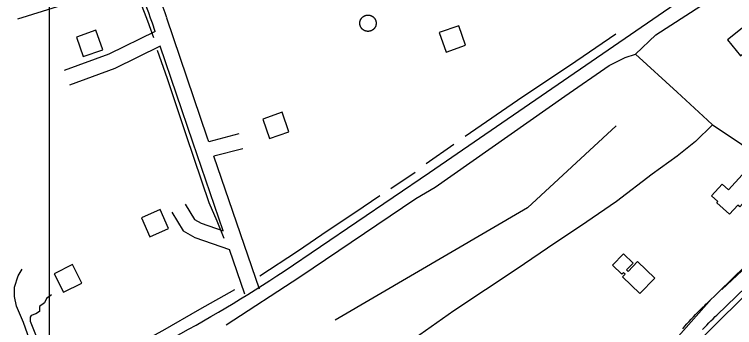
# Model space of a CAD drawing. Extents: x 3250478 to 3288318, y 788638 to 816472.
# Drawn here: x 3270287 to 3271685, y 794628 to 795236 of the extents above; entities that cross this region are included whole.
import ezdxf

# ---------------------------------------------------------------- set-up
doc = ezdxf.new("R2010")
doc.units = 0
for name, color, linetype in [('V-BLDG-OTLN', 7, 'Continuous'), ('V-DOMW-TANK', 7, 'Continuous'), ('V-GRID-MAJR', 7, 'Continuous'), ('V-ROAD-CNTR', 7, 'Continuous'), ('V-TOPO-SHOR', 7, 'Continuous')]:
    doc.layers.add(name, color=color, linetype=linetype)

msp = doc.modelspace()

# ---------------------------------------------------------------- linework, layer by layer
at = {"layer": 'V-BLDG-OTLN'}
for points in [[(3271124.7, 795162.4), (3271162.4, 795175.6), (3271149.3, 795213.4), (3271111.5, 795200.2)], [(3271696.3, 795155.2), (3271727.5, 795180.2), (3271702.5, 795211.5), (3271671.3, 795186.5)], [(3270420.6, 795153.9), (3270458.4, 795167.1), (3270445.2, 795204.9), (3270407.5, 795191.7)], [(3270782.1, 794994.7), (3270819.8, 795007.9), (3270806.7, 795045.6), (3270768.9, 795032.5)], [(3271673, 794895.2), (3271699.3, 794924.4), (3271712.8, 794912.3), (3271713.9, 794913.6), (3271720.7, 794907.6), (3271718.8, 794905.5), (3271731.1, 794894.5), (3271719.5, 794881.6), (3271715.7, 794885.1), (3271694.9, 794861.9), (3271691.1, 794865.4), (3271675.2, 794847.7), (3271650.4, 794870), (3271652.6, 794872.4), (3271640.2, 794883.5), (3271660.6, 794906.3)], [(3270586.2, 794820.3), (3270569.7, 794856.8), (3270533.3, 794840.4), (3270549.7, 794803.9)], [(3271529.8, 794723.7), (3271500.8, 794693.8), (3271467.3, 794726.2), (3271472.3, 794731.4), (3271469.4, 794734.2), (3271466.3, 794731), (3271447.8, 794749), (3271469.2, 794771.1), (3271487.9, 794753), (3271475.1, 794739.8), (3271478.3, 794736.7), (3271496.7, 794755.7)], [(3270381.9, 794696.3), (3270417.7, 794714.1), (3270399.9, 794749.9), (3270364.1, 794732.1)]]:
    msp.add_lwpolyline(points, close=True, dxfattribs=at)
at = {"layer": 'V-DOMW-TANK'}
for points in [[(3270968.6, 795203.4), (3270968.3, 795203.5), (3270968.1, 795203.6), (3270967.8, 795203.6), (3270967.6, 795203.7), (3270967.3, 795203.8), (3270967, 795204), (3270966.8, 795204.1), (3270966.5, 795204.2), (3270966.3, 795204.3), (3270966, 795204.4), (3270965.8, 795204.6), (3270965.6, 795204.7), (3270965.3, 795204.8), (3270965.1, 795205), (3270964.8, 795205.1), (3270964.6, 795205.3), (3270964.4, 795205.4), (3270964.1, 795205.6), (3270963.9, 795205.7), (3270963.7, 795205.9), (3270963.5, 795206.1), (3270963.3, 795206.2), (3270963.1, 795206.4), (3270962.8, 795206.6), (3270962.6, 795206.8), (3270962.4, 795207), (3270962.2, 795207.2), (3270962, 795207.3), (3270961.8, 795207.5), (3270961.7, 795207.7), (3270961.5, 795207.9), (3270961.3, 795208.2), (3270961.1, 795208.4), (3270960.9, 795208.6), (3270960.8, 795208.8), (3270960.6, 795209), (3270960.4, 795209.2), (3270960.3, 795209.5), (3270960.1, 795209.7), (3270960, 795209.9), (3270959.8, 795210.2), (3270959.7, 795210.4), (3270959.5, 795210.6), (3270959.4, 795210.9), (3270959.3, 795211.1), (3270959.1, 795211.4), (3270959, 795211.6), (3270958.9, 795211.9), (3270958.8, 795212.1), (3270958.7, 795212.4), (3270958.6, 795212.6), (3270958.5, 795212.9), (3270958.4, 795213.1), (3270958.3, 795213.4), (3270958.2, 795213.7), (3270958.1, 795213.9), (3270958, 795214.2), (3270957.9, 795214.5), (3270957.9, 795214.7), (3270957.8, 795215), (3270957.8, 795215.3), (3270957.7, 795215.5), (3270957.6, 795215.8), (3270957.6, 795216.1), (3270957.6, 795216.4), (3270957.5, 795216.6), (3270957.5, 795216.9), (3270957.5, 795217.2), (3270957.4, 795217.5), (3270957.4, 795217.7), (3270957.4, 795218), (3270957.4, 795218.3), (3270957.4, 795218.6), (3270957.4, 795218.8), (3270957.4, 795219.1), (3270957.4, 795219.4), (3270957.5, 795219.7), (3270957.5, 795219.9), (3270957.5, 795220.2), (3270957.5, 795220.5), (3270957.6, 795220.8), (3270957.6, 795221), (3270957.7, 795221.3), (3270957.7, 795221.6), (3270957.8, 795221.9), (3270957.8, 795222.1), (3270957.9, 795222.4), (3270958, 795222.7), (3270958, 795222.9), (3270958.1, 795223.2), (3270958.2, 795223.5), (3270958.3, 795223.7), (3270958.4, 795224), (3270958.5, 795224.2), (3270958.6, 795224.5), (3270958.7, 795224.8), (3270958.8, 795225), (3270958.9, 795225.3), (3270959, 795225.5), (3270959.2, 795225.8)], [(3270959.2, 795225.8), (3270959.3, 795226), (3270959.4, 795226.2), (3270959.6, 795226.5), (3270959.7, 795226.7), (3270959.8, 795227), (3270960, 795227.2), (3270960.1, 795227.4), (3270960.3, 795227.7), (3270960.5, 795227.9), (3270960.6, 795228.1), (3270960.8, 795228.3), (3270961, 795228.5), (3270961.1, 795228.8), (3270961.3, 795229), (3270961.5, 795229.2), (3270961.7, 795229.4), (3270961.9, 795229.6), (3270962.1, 795229.8), (3270962.3, 795230), (3270962.5, 795230.2), (3270962.7, 795230.3), (3270962.9, 795230.5), (3270963.1, 795230.7), (3270963.3, 795230.9), (3270963.5, 795231), (3270963.7, 795231.2), (3270964, 795231.4), (3270964.2, 795231.5), (3270964.4, 795231.7), (3270964.7, 795231.8), (3270964.9, 795232), (3270965.1, 795232.1), (3270965.4, 795232.3), (3270965.6, 795232.4), (3270965.8, 795232.6), (3270966.1, 795232.7), (3270966.3, 795232.8), (3270966.6, 795232.9), (3270966.8, 795233), (3270967.1, 795233.1), (3270967.4, 795233.2), (3270967.6, 795233.3), (3270967.9, 795233.4), (3270968.1, 795233.5), (3270968.4, 795233.6), (3270968.7, 795233.7), (3270968.9, 795233.8), (3270969.2, 795233.9), (3270969.5, 795233.9), (3270969.7, 795234), (3270970, 795234.1), (3270970.3, 795234.1), (3270970.5, 795234.2), (3270970.8, 795234.2), (3270971.1, 795234.2), (3270971.4, 795234.3), (3270971.6, 795234.3), (3270971.9, 795234.3), (3270972.2, 795234.4), (3270972.5, 795234.4), (3270972.7, 795234.4), (3270973, 795234.4), (3270973.3, 795234.4), (3270973.6, 795234.4), (3270973.9, 795234.4), (3270974.1, 795234.4), (3270974.4, 795234.4), (3270974.7, 795234.3), (3270975, 795234.3), (3270975.2, 795234.3), (3270975.5, 795234.2), (3270975.8, 795234.2), (3270976.1, 795234.1), (3270976.3, 795234.1), (3270976.6, 795234), (3270976.9, 795234), (3270977.1, 795233.9), (3270977.4, 795233.8), (3270977.7, 795233.8), (3270977.9, 795233.7), (3270978.2, 795233.6), (3270978.5, 795233.5), (3270978.7, 795233.4), (3270979, 795233.3), (3270979.2, 795233.2), (3270979.5, 795233.1), (3270979.7, 795233), (3270980, 795232.9), (3270980.2, 795232.8), (3270980.5, 795232.7), (3270980.7, 795232.5), (3270981, 795232.4), (3270981.2, 795232.3), (3270981.5, 795232.1), (3270981.7, 795232), (3270981.9, 795231.8), (3270982.2, 795231.7), (3270982.4, 795231.5), (3270982.6, 795231.3), (3270982.8, 795231.2)], [(3270982.8, 795231.2), (3270983.1, 795231), (3270983.3, 795230.8), (3270983.5, 795230.7), (3270983.7, 795230.5), (3270983.9, 795230.3), (3270984.1, 795230.1), (3270984.3, 795229.9), (3270984.5, 795229.7), (3270984.7, 795229.5), (3270984.9, 795229.3), (3270985.1, 795229.1), (3270985.3, 795228.9), (3270985.4, 795228.7), (3270985.6, 795228.5), (3270985.8, 795228.3), (3270985.9, 795228.1), (3270986.1, 795227.8), (3270986.3, 795227.6), (3270986.4, 795227.4), (3270986.6, 795227.1), (3270986.7, 795226.9), (3270986.9, 795226.7), (3270987, 795226.4), (3270987.1, 795226.2), (3270987.3, 795226), (3270987.4, 795225.7), (3270987.5, 795225.5), (3270987.6, 795225.2), (3270987.8, 795225), (3270987.9, 795224.7), (3270988, 795224.5), (3270988.1, 795224.2), (3270988.2, 795223.9), (3270988.3, 795223.7), (3270988.4, 795223.4), (3270988.4, 795223.1), (3270988.5, 795222.9), (3270988.6, 795222.6), (3270988.7, 795222.3), (3270988.7, 795222.1), (3270988.8, 795221.8), (3270988.8, 795221.5), (3270988.9, 795221.3), (3270988.9, 795221), (3270989, 795220.7), (3270989, 795220.4), (3270989, 795220.2), (3270989.1, 795219.9), (3270989.1, 795219.6), (3270989.1, 795219.3), (3270989.1, 795219.1), (3270989.1, 795218.8), (3270989.1, 795218.5), (3270989.1, 795218.2), (3270989.1, 795218), (3270989.1, 795217.7), (3270989.1, 795217.4), (3270989.1, 795217.1), (3270989, 795216.8), (3270989, 795216.6)], [(3270989, 795216.6), (3270989, 795216.3), (3270988.9, 795216), (3270988.9, 795215.8), (3270988.8, 795215.5), (3270988.8, 795215.2), (3270988.7, 795214.9), (3270988.6, 795214.7), (3270988.6, 795214.4), (3270988.5, 795214.1), (3270988.4, 795213.9), (3270988.3, 795213.6), (3270988.2, 795213.3), (3270988.2, 795213.1), (3270988.1, 795212.8), (3270988, 795212.6), (3270987.9, 795212.3), (3270987.7, 795212.1), (3270987.6, 795211.8), (3270987.5, 795211.6), (3270987.4, 795211.3), (3270987.3, 795211.1), (3270987.1, 795210.8), (3270987, 795210.6), (3270986.8, 795210.3), (3270986.7, 795210.1), (3270986.6, 795209.9), (3270986.4, 795209.6), (3270986.2, 795209.4), (3270986.1, 795209.2), (3270985.9, 795209), (3270985.7, 795208.8), (3270985.6, 795208.5), (3270985.4, 795208.3), (3270985.2, 795208.1), (3270985, 795207.9), (3270984.8, 795207.7), (3270984.7, 795207.5), (3270984.5, 795207.3), (3270984.3, 795207.1), (3270984.1, 795206.9), (3270983.9, 795206.7), (3270983.6, 795206.6), (3270983.4, 795206.4), (3270983.2, 795206.2), (3270983, 795206), (3270982.8, 795205.9), (3270982.6, 795205.7), (3270982.3, 795205.5), (3270982.1, 795205.4), (3270981.9, 795205.2), (3270981.6, 795205.1), (3270981.4, 795204.9), (3270981.2, 795204.8), (3270980.9, 795204.7), (3270980.7, 795204.5), (3270980.4, 795204.4), (3270980.2, 795204.3), (3270979.9, 795204.2), (3270979.7, 795204), (3270979.4, 795203.9), (3270979.2, 795203.8), (3270978.9, 795203.7), (3270978.7, 795203.6), (3270978.4, 795203.5), (3270978.1, 795203.4), (3270977.9, 795203.4), (3270977.6, 795203.3), (3270977.3, 795203.2), (3270977.1, 795203.1), (3270976.8, 795203.1), (3270976.5, 795203), (3270976.3, 795203), (3270976, 795202.9), (3270975.7, 795202.9), (3270975.4, 795202.8), (3270975.2, 795202.8), (3270974.9, 795202.8), (3270974.6, 795202.7), (3270974.3, 795202.7), (3270974.1, 795202.7), (3270973.8, 795202.7), (3270973.5, 795202.7), (3270973.2, 795202.7), (3270973, 795202.7), (3270972.7, 795202.7), (3270972.4, 795202.7), (3270972.1, 795202.7), (3270971.9, 795202.7), (3270971.6, 795202.8), (3270971.3, 795202.8), (3270971, 795202.8), (3270970.8, 795202.9), (3270970.5, 795202.9), (3270970.2, 795203), (3270969.9, 795203), (3270969.7, 795203.1), (3270969.4, 795203.2), (3270969.1, 795203.2), (3270968.9, 795203.3), (3270968.6, 795203.4)]]:
    msp.add_lwpolyline(points, dxfattribs=at)
at = {"layer": 'V-GRID-MAJR'}
msp.add_spline([(3270354.6, 794018.1), (3270356.3, 800076.8), (3270358.1, 806138.9), (3270359.9, 812201.1), (3270359.9, 812204.5)], degree=3, dxfattribs=at)
at = {"layer": 'V-ROAD-CNTR'}
for points in [[(3270810.4, 794737.4), (3271092.5, 794928.9), (3271623.2, 795293.5), (3271973.9, 795532.5)], [(3270523.9, 795298.6), (3270292.7, 795226.7)], [(3270554.8, 795218.7), (3270551.2, 795228.6), (3270547.7, 795238.4), (3270544, 795248.2), (3270540.3, 795258), (3270536.5, 795267.8), (3270532.6, 795277.5), (3270528.6, 795287.2), (3270523.9, 795298.6)], [(3270583, 795228.8), (3270579.5, 795238.8), (3270575.8, 795248.8), (3270572.1, 795258.8), (3270568.3, 795268.8), (3270558, 795295.2)], [(3270664.5, 794988.5), (3270661.4, 794997.4), (3270583.1, 795228.6)], [(3270560.3, 795202.3), (3270554.7, 795218.9)], [(3270560.3, 795202.3), (3270470.3, 795158.6), (3270383.2, 795126.5)], [(3270570, 795173.7), (3270482.1, 795130.9), (3270393.6, 795098.4)], [(3270692, 794815.4), (3270633, 794987.7), (3270570, 795173.7)], [(3270722.5, 795003.8), (3270664.5, 794988.5)], [(3270730.1, 794974.8), (3270674.2, 794960.1)], [(3270762.5, 794702), (3270674.2, 794960.1)], [(3270618.5, 794867.1), (3270636.3, 794837.6), (3270649.6, 794830.1), (3270692, 794815.4)], [(3270592.8, 794851.7), (3270614.7, 794815.3), (3270637.2, 794802.6), (3270704.3, 794779.4)], [(3271629.4, 794673.1), (3271781.4, 794820.4)], [(3271650.3, 794651.6), (3271802.2, 794798.8)], [(3270734.1, 794692.3), (3270704.3, 794779.4)], [(3271584.5, 794625.3), (3271588.4, 794630.1), (3271592.4, 794634.9), (3271596.5, 794639.6), (3271600.7, 794644.2), (3271604.9, 794648.7), (3271609.2, 794653.3), (3271613.5, 794657.7), (3271617.9, 794662.1), (3271622.3, 794666.5), (3271626.8, 794670.7), (3271629.7, 794673.4)], [(3271622.9, 794624), (3271626.8, 794628.3), (3271630.8, 794632.5), (3271634.9, 794636.7), (3271639, 794640.8), (3271643.1, 794644.8), (3271647.4, 794648.9), (3271650.1, 794651.4)]]:
    msp.add_lwpolyline(points, dxfattribs=at)
msp.add_arc((3269344.4, 796933.4), 2640.4, 292.1223, 303.7245, dxfattribs=at)
at = {"layer": 'V-TOPO-SHOR'}
for p, q in [((3271085.9, 794946.5), (3271139.6, 794983.5)), ((3271017.7, 794897.6), (3271064.6, 794929.1)), ((3271733, 794769.8), (3271660.2, 794701.3)), ((3271640.3, 794683.7), (3271576.2, 794610.9))]:
    msp.add_line(p, q, dxfattribs=at)
for points in [[(3271492.4, 795158.7), (3271532.3, 795195.9), (3271715.5, 795315), (3271748.6, 795268.6), (3271766.3, 795235.5)], [(3270514.1, 795297.9), (3270530.9, 795259.9), (3270545.1, 795223.1), (3270556.7, 795190.5)], [(3271162.1, 794999), (3271274.1, 795076), (3271364.1, 795136.6), (3271454.6, 795198.2)], [(3270563.8, 795166.1), (3270583.5, 795111), (3270620.5, 795000.7), (3270664.4, 794870.3), (3270680.1, 794834.9), (3270693.5, 794801.1)], [(3270697.7, 794633.2), (3270841.2, 794725.9), (3271066.4, 794878.1), (3271103.9, 794900.2), (3271355.6, 795076.7), (3271441.7, 795136.3), (3271472.6, 795151.7), (3271492.4, 795158.7)], [(3271492.4, 795158.7), (3271573.3, 795084.8), (3271632.4, 795030.2), (3271641.7, 795021.3)], [(3271641.7, 795021.3), (3271609, 794988.9), (3271573.2, 794960.3), (3271524.6, 794925.5), (3271455.4, 794872.2), (3271385.9, 794824.6), (3271336, 794791.7), (3271262.6, 794741.9), (3271139.8, 794660.1), (3271073.7, 794613.4), (3270992, 794558.6), (3270907.8, 794500.9), (3270815.8, 794438.3), (3270741.4, 794389.5), (3270688.3, 794361.5), (3270651.8, 794342.1)], [(3271455, 795019.3), (3271282.7, 794860.4), (3270909.6, 794642)], [(3271641.7, 795021.3), (3271697.9, 794984.1), (3271740.4, 794949.7), (3271768.7, 794921), (3271791.4, 794896.8), (3271806.9, 794873.4), (3271809.9, 794863.7), (3271811.1, 794856.5), (3271812.9, 794851.6)], [(3270763, 794728.1), (3270836.4, 794776.1), (3270895.7, 794816.5), (3270947.9, 794851), (3270996.2, 794884.3)], [(3271775, 794758.7), (3271660.1, 794646.2), (3271604.9, 794591), (3271574, 794549.1), (3271560.8, 794520.4)], [(3270349.3, 794520.7), (3270323.1, 794584.6), (3270304.5, 794637.7), (3270291.3, 794669.3), (3270287, 794687.7), (3270286.9, 794706.2), (3270294.4, 794728.1), (3270302, 794740.8)], [(3270359.1, 794690.9), (3270348.9, 794684.4), (3270345.3, 794675.4), (3270335.9, 794668.6), (3270335.9, 794658.7), (3270328.5, 794654.3), (3270319.2, 794651.2), (3270317.3, 794647.8), (3270317.6, 794640), (3270345.5, 794570.6), (3270363.8, 794525.8)], [(3270369.3, 794519.7), (3270487.8, 794574.5), (3270575.3, 794621.9), (3270646.9, 794663.3), (3270714.7, 794701.3)]]:
    msp.add_lwpolyline(points, dxfattribs=at)

doc.saveas('drawing.dxf')
